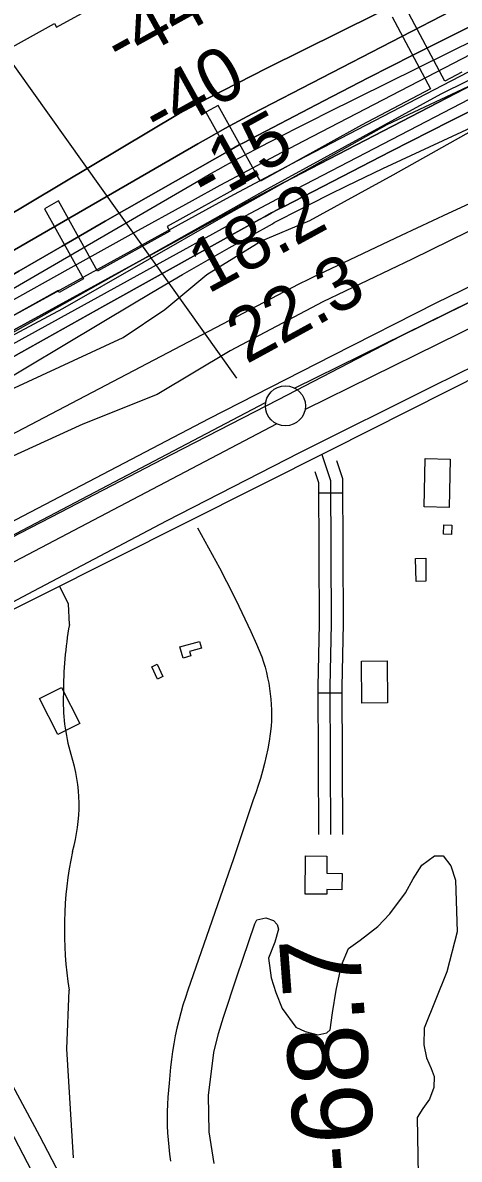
# Model space of a CAD drawing. Extents: x 3477039 to 3515015, y 546746 to 572297.
# Drawn here: x 3490933 to 3491478, y 560913 to 562334 of the extents above; entities that cross this region are included whole.
import ezdxf

# ---------------------------------------------------------------- set-up
doc = ezdxf.new("R2010")
doc.units = 0
for name, color, linetype in [('V-BLDG-OTLN', 7, 'Continuous'), ('V-FLOD-BASE', 7, 'Continuous'), ('V-LEVE-TOET', 7, 'Continuous'), ('V-RIVR-EDGE', 7, 'Continuous'), ('V-RIVR-RANG', 7, 'Continuous'), ('V-RIVR-RANG-IDEN', 7, 'Continuous'), ('V-ROAD-CNTR', 7, 'Continuous'), ('V-RRAP-FSHR', 7, 'Continuous'), ('V-RRAP-RVMT', 7, 'Continuous'), ('V-SITE-VEGE', 7, 'Continuous'), ('V-SURV-IDEN', 7, 'Continuous'), ('V-SURV-LINE', 7, 'Continuous'), ('V-TOPO-DPTH', 7, 'Continuous'), ('V-TOPO-MINR', 7, 'Continuous'), ('V-TOPO-WATR', 7, 'Continuous'), ('V-UTIL-LINE', 7, 'Continuous')]:
    doc.layers.add(name, color=color, linetype=linetype)

msp = doc.modelspace()

# ---------------------------------------------------------------- linework, layer by layer
at = {"layer": 'V-BLDG-OTLN'}
for points in [[(3491466.9, 561788.2), (3491465.6, 561727.8), (3491434.5, 561728.5), (3491435.7, 561788.8)], [(3491469, 561705.7), (3491468.5, 561694), (3491458.6, 561694.4), (3491459.1, 561706.1)], [(3491436.5, 561664.4), (3491436.7, 561635.4), (3491424.6, 561635.3), (3491423.6, 561663.7)], [(3491133.3, 561539.2), (3491129.4, 561553.4), (3491153.8, 561560), (3491156.1, 561551.6), (3491141.4, 561547.7), (3491142.9, 561542.1)], [(3491101, 561531.6), (3491108, 561516.3), (3491101.2, 561513.2), (3491094.3, 561528.6)], [(3491388, 561536.1), (3491388.7, 561483.5), (3491356.7, 561483.1), (3491356, 561535.7)], [(3490981.3, 561502.7), (3491004.1, 561457.5), (3490976.9, 561443.8), (3490954.1, 561489)], [(3491313, 561291.9), (3491312.9, 561270.4), (3491331.8, 561270.2), (3491331.7, 561249.7), (3491312.7, 561249.9), (3491312.7, 561244.1), (3491285.8, 561244.3), (3491286.2, 561292.1)]]:
    msp.add_lwpolyline(points, close=True, dxfattribs=at)
at = {"layer": 'V-FLOD-BASE'}
msp.add_lwpolyline([(3490350.6, 561389), (3490438.9, 561435.3), (3490569.1, 561504.8), (3490699.3, 561572.4), (3490832.4, 561645.4), (3490980.3, 561721.7), (3491118.7, 561794), (3491252.4, 561862.8), (3491405.6, 561942.1), (3491562.2, 562019.5), (3491728.3, 562101), (3491875, 562172.7), (3492038.7, 562253.6), (3492212.4, 562338.6), (3492387.9, 562425.3), (3492530.4, 562494)], dxfattribs=at)
at = {"layer": 'V-LEVE-TOET'}
for points in [[(3492439.8, 562471.6), (3492271.3, 562387.2), (3492146.5, 562326.5), (3491994.5, 562249.6), (3491855.5, 562182.6), (3491732.5, 562123.7), (3491595.2, 562054.3), (3491449.2, 561983.2), (3491319.6, 561917.3), (3491165.3, 561838.6), (3491015.1, 561759.9), (3490869, 561683.6), (3490723.5, 561609), (3490575.6, 561529.7), (3490444.3, 561459.1), (3490338.6, 561406.3)], [(3490352.1, 561323.4), (3490430.4, 561359.8), (3490445.4, 561366.7), (3490480.5, 561382.9), (3490643, 561460.9), (3490792.6, 561541.9), (3490947, 561623.5), (3491112.5, 561710.8), (3491279.2, 561796.4), (3491445.9, 561879.7), (3491581.3, 561946.2), (3491739.8, 562027.7), (3491884.7, 562098.8), (3492026.6, 562166.4), (3492180.3, 562241.5), (3492291.6, 562301.7), (3492453.6, 562377.9)]]:
    msp.add_lwpolyline(points, dxfattribs=at)
at = {"layer": 'V-RIVR-EDGE'}
msp.add_lwpolyline([(3490644.4, 561791.8), (3490785.7, 561871), (3490982.9, 561976.2), (3491183.7, 562091.6), (3491388.1, 562206.3), (3491536.5, 562276.2), (3491819.6, 562422.6), (3491962.1, 562487.1), (3492072.1, 562539.6), (3492153.8, 562589.8), (3492211.5, 562609.5), (3492234.4, 562625.1), (3492346.1, 562669.2), (3492465.7, 562717.5), (3492578.1, 562751.5), (3492713.9, 562805.2), (3492831.6, 562853.5), (3492977.7, 562915.6), (3493111.1, 562975.3), (3493222.9, 563025.4), (3493270.4, 563049.9)], dxfattribs=at)
at = {"layer": 'V-ROAD-CNTR'}
for p, q in [((3491332.5, 561745.6), (3491302.5, 561745.4)), ((3491331.4, 561495.6), (3491301.4, 561495.5))]:
    msp.add_line(p, q, dxfattribs=at)
for points in [[(3492931.6, 562597.8), (3492659, 562464.8), (3492377, 562324.2), (3492147.7, 562212.3), (3491874.8, 562079.1), (3491609, 561946.4), (3491317.5, 561799.3), (3490863.4, 561571.4), (3490587.8, 561422.4), (3490458.2, 561352.1), (3490230.9, 561230.1), (3490098.9, 561164)], [(3492931.6, 562597.8), (3492659, 562464.8), (3492377, 562324.2), (3492147.7, 562212.3), (3491874.8, 562079.1), (3491609, 561946.4), (3491317.5, 561799.3), (3490863.4, 561571.4), (3490587.8, 561422.4), (3490458.2, 561352.1), (3490230.9, 561230.1), (3490098.9, 561164)], [(3491306.6, 561793.8), (3491317.4, 561761.2), (3491318.4, 561582.3), (3491316.4, 561503.7), (3491317.4, 561318.9)], [(3491324.9, 561786.2), (3491332.4, 561763.7), (3491333.4, 561582.1), (3491331.4, 561503.5), (3491332.4, 561319)], [(3491297.8, 561772.6), (3491302.5, 561758.7), (3491303.4, 561582.4), (3491301.4, 561503.8), (3491302.4, 561318.8)], [(3491151.1, 561702), (3491160.5, 561685.5), (3491169.8, 561668.9), (3491178.8, 561652.1), (3491187.6, 561635.3), (3491195.5, 561619.8), (3491203.1, 561604.2), (3491210.6, 561588.5), (3491217.8, 561572.7), (3491224.8, 561556.8), (3491231.6, 561540.8), (3491233.7, 561534.4), (3491235.7, 561527.9), (3491237.4, 561521.3), (3491238.9, 561514.7), (3491240.2, 561508.1), (3491241.3, 561501.4), (3491242.2, 561494.7), (3491242.9, 561488), (3491243.4, 561481.2), (3491243.7, 561474.5), (3491243.8, 561467.7), (3491243.7, 561461), (3491243.4, 561454.2), (3491242.1, 561444.8), (3491240.7, 561435.4), (3491239, 561426), (3491237.1, 561416.7), (3491234.9, 561407.4), (3491232.6, 561398.2), (3491230, 561389), (3491227.2, 561380), (3491224.1, 561370.9), (3491220.9, 561362), (3491196.2, 561288.6), (3491142.7, 561133.7), (3491139.3, 561124.4), (3491136.1, 561115), (3491133.1, 561105.5), (3491130.4, 561096), (3491127.9, 561086.4), (3491125.6, 561076.7), (3491123.5, 561067), (3491121.7, 561057.2), (3491120, 561047.5), (3491118.7, 561037.6), (3491117.5, 561027.8), (3491116.6, 561017.9), (3491115.9, 561008), (3491114.9, 560999.2), (3491114.2, 560990.3), (3491113.7, 560981.4), (3491113.5, 560972.5), (3491113.4, 560963.6), (3491113.6, 560954.8), (3491113.9, 560945.9), (3491114.5, 560937), (3491115.4, 560928.2), (3491116.4, 560919.3), (3491117.6, 560910.5)], [(3490991.2, 561581.4), (3490990.1, 561607.2), (3490978.9, 561629.3)], [(3490689.6, 561462.1), (3490739.9, 561352), (3490849.2, 561136.4), (3490953.9, 560942), (3491081.2, 560697.5), (3491178.4, 560511.4), (3491273.8, 560330.5), (3491405.7, 560074.9), (3491513.8, 559866.4), (3491678.8, 559563), (3491777.4, 559405.6), (3491912.6, 559209.7), (3491993.4, 559104.1), (3492104.5, 558973), (3492220.3, 558847.2), (3492344.9, 558717.7)], [(3492343.4, 558678), (3492190.3, 558839.3), (3492075.1, 558965.1), (3491985.5, 559069.7), (3491879.1, 559207.2), (3491761.3, 559379.4), (3491674.9, 559513.2), (3491592.7, 559661.1), (3491513.4, 559809.6), (3491453.8, 559922.1), (3491371.7, 560078.2), (3491284.9, 560246.1), (3491199.3, 560406.3), (3491109, 560582.4), (3491014.2, 560763.3), (3490928, 560929.4), (3490822.1, 561132.6), (3490735.9, 561295.8), (3490679.8, 561398.9), (3490655.9, 561444.2)], [(3490996.3, 560914.5), (3490988.1, 561050.9), (3490990.8, 561124.4)]]:
    msp.add_lwpolyline(points, dxfattribs=at)
for centre, radius, start, end in [((3491457.9, 561498.3), 474, 169.9084, 180.4031), ((3491215.9, 561484.9), 232.3, 177.5074, 196.4648), ((3490799.4, 561355.4), 204, 343.5023, 18.1169), ((3491473.4, 561199.4), 488.4, 168.4209, 188.8342)]:
    msp.add_arc(centre, radius, start, end, dxfattribs=at)
at = {"layer": 'V-RRAP-FSHR'}
msp.add_lwpolyline([(3489054.8, 560790.6), (3489154.9, 560856.7), (3489314, 560972.6), (3489469.8, 561082.9), (3489623.5, 561176.6), (3489760.8, 561242.8), (3490092.4, 561465.2), (3490361, 561618.7), (3490470.2, 561703.1), (3490764.4, 561858.3), (3491238.6, 562125.8), (3491455.7, 562244.8), (3491747.4, 562389.4), (3492000.4, 562514.8), (3492185.5, 562607.6), (3492522.2, 562739.1), (3493071.9, 562967.2), (3493227.5, 563039.2), (3493383.9, 563083.6)], dxfattribs=at)
at = {"layer": 'V-RRAP-RVMT'}
for p, q in [((3490975.3, 562327.9), (3491102.2, 562398.3)), ((3491460.3, 562260.7), (3491412.4, 562350.7)), ((3491394.3, 562341.1), (3491442.2, 562251.1)), ((3490834.4, 562256.2), (3490972.5, 562332.8)), ((3490972.5, 562332.8), (3490975.3, 562327.9)), ((3491481.5, 562272), (3491460.3, 562260.7)), ((3491442.2, 562251.1), (3491356.3, 562205.4)), ((3491176.9, 562230.2), (3491161.9, 562221.9)), ((3491226.4, 562141.7), (3491176.9, 562230.2)), ((3491161.9, 562221.9), (3491211.1, 562133.2)), ((3491356.2, 562205.7), (3491229.8, 562135.6)), ((3491356.3, 562205.4), (3491356.2, 562205.7)), ((3491229.8, 562135.6), (3491226.4, 562141.7)), ((3491211.1, 562133.2), (3491113.3, 562079)), ((3490977.8, 562110.9), (3490960.2, 562101.1)), ((3491026.4, 562023.2), (3490977.8, 562110.9)), ((3490960.2, 562101.1), (3491008.8, 562013.4)), ((3491116.6, 562073.2), (3491026.4, 562023.2)), ((3491113.3, 562079), (3491116.6, 562073.2)), ((3491008.8, 562013.4), (3490978.4, 561996.5)), ((3490977.1, 561999), (3490853.3, 561930.4)), ((3490978.4, 561996.5), (3490977.1, 561999))]:
    msp.add_line(p, q, dxfattribs=at)
at = {"layer": 'V-SITE-VEGE'}
for points in [[(3490899.6, 561866.7), (3490996.4, 561911.2), (3491058.4, 561940.2), (3491110.4, 561975.1), (3491163, 562018.8), (3491230.4, 562060.6), (3491291.8, 562086.6), (3491395.7, 562143.5), (3491503.8, 562204.4)], [(3491512.9, 562083.9), (3491419.6, 562038.1), (3491307.8, 561984.9), (3491192.1, 561923.4), (3491101.1, 561868.8), (3491007.9, 561831.6), (3490900.9, 561783.1), (3490799.3, 561731), (3490783.4, 561722.3), (3490763.9, 561716.5), (3490755.7, 561716.6), (3490742.8, 561719), (3490727.5, 561716.8), (3490713.3, 561708.7), (3490612.9, 561647.7), (3490485.9, 561579.8), (3490397.3, 561525.2)], [(3491172.2, 560907.7), (3491166, 560947.2), (3491165.2, 560992.5), (3491171.5, 561046.5), (3491177.5, 561070), (3491183.6, 561090.5), (3491200.4, 561141), (3491222.7, 561207.3), (3491225.6, 561212), (3491236.8, 561214.8), (3491246.2, 561211.2), (3491250.9, 561206.5), (3491252.6, 561200.6), (3491247.8, 561184.2), (3491240, 561164.2), (3491243.3, 561139.5), (3491249.1, 561121.2), (3491257.2, 561101.2), (3491274.1, 561078.1), (3491285.8, 561072.7), (3491301.6, 561068.5), (3491312.8, 561070.8), (3491317, 561074.8), (3491320.1, 561096), (3491324.4, 561124.2), (3491331.1, 561155.3), (3491340.1, 561176.4), (3491354.3, 561186.9), (3491376.7, 561203.8), (3491391.6, 561219.5), (3491411.2, 561245.9), (3491420.7, 561263.4), (3491431.4, 561280.4), (3491447.4, 561292.1), (3491458, 561292), (3491467.9, 561279.6), (3491473.6, 561261.9), (3491475.5, 561197.2), (3491462.8, 561147.3), (3491434.6, 561076.9), (3491433.9, 561055.7), (3491437.3, 561039.8), (3491443, 561026.3), (3491447.1, 561016.2), (3491446.4, 561002.7), (3491441, 560988), (3491432.7, 560976.3), (3491425.5, 560965.2), (3491427.2, 560868.8)]]:
    msp.add_lwpolyline(points, dxfattribs=at)
at = {"layer": 'V-SURV-LINE'}
for points in [[(3491272.3, 561877), (3492846.9, 562653.2)], [(3491272.3, 561877), (3492846.9, 562653.2)], [(3492860.2, 562626.3), (3491285.6, 561850.1)], [(3492860.2, 562626.3), (3491285.6, 561850.1)], [(3489892.6, 561152.7), (3491236.4, 561858.7)], [(3489892.6, 561152.7), (3491236.4, 561858.7)], [(3491250.3, 561832.1), (3489906.6, 561126.1)], [(3491250.3, 561832.1), (3489906.6, 561126.1)]]:
    msp.add_lwpolyline(points, dxfattribs=at)
msp.add_circle((3491261.1, 561854.7), 25, dxfattribs=at)
at = {"layer": 'V-TOPO-DPTH'}
for points in [[(3489349.7, 561135.6), (3490038.4, 561564.6), (3490073.5, 561586.4), (3490108.7, 561608.1), (3490144, 561629.6), (3490179.3, 561651), (3490214.6, 561672.4), (3490249.9, 561693.9), (3490285.2, 561715.5), (3490320.4, 561737.1), (3491128.2, 562220.2), (3491164.7, 562239.4), (3491201.3, 562258.2), (3491238, 562276.7), (3492241.3, 562774.9)], [(3492241.3, 562774.9), (3491238, 562276.7), (3491201.3, 562258.2), (3491164.7, 562239.4), (3491128.2, 562220.2), (3490320.4, 561737.1), (3490285.2, 561715.5), (3490249.9, 561693.9), (3490214.6, 561672.4), (3490179.3, 561651), (3490144, 561629.6), (3490108.7, 561608.1), (3490073.5, 561586.4), (3490038.4, 561564.6), (3489349.7, 561135.6)], [(3491870.5, 562451.6), (3491270.2, 562139.6), (3491250.5, 562129.3), (3491231, 562118.9), (3491211.4, 562108.4), (3491192, 562097.8), (3490537.3, 561738.7), (3490497.9, 561716.9), (3490458.6, 561695), (3490419.5, 561672.8), (3490380.4, 561650.5), (3490309, 561609.3), (3490305.8, 561607.5), (3490302.5, 561605.5), (3490299.3, 561603.6), (3490296, 561601.7), (3490248.8, 561573.3), (3490222, 561557), (3490195.3, 561540.6), (3490168.8, 561524), (3490142.3, 561507.2), (3489399.6, 561032.3)], [(3489399.6, 561032.3), (3490142.3, 561507.2), (3490168.8, 561524), (3490195.3, 561540.6), (3490222, 561557), (3490248.8, 561573.3), (3490296, 561601.7), (3490299.3, 561603.6), (3490302.5, 561605.5), (3490305.8, 561607.5), (3490309, 561609.3), (3490380.4, 561650.5), (3490419.5, 561672.8), (3490458.6, 561695), (3490497.9, 561716.9), (3490537.3, 561738.7), (3491192, 562097.8), (3491211.4, 562108.4), (3491231, 562118.9), (3491250.5, 562129.3), (3491270.2, 562139.6), (3491870.5, 562451.6)], [(3489815, 561393.3), (3490246.9, 561652.1), (3490257.2, 561658.3), (3490267.4, 561664.5), (3490277.7, 561670.6), (3490288, 561676.8), (3490414.2, 561752.6), (3490487.7, 561796.4), (3490561.4, 561840.1), (3490635.2, 561883.3), (3490709.2, 561926.4), (3491151.9, 562182.4), (3491168.7, 562192), (3491185.6, 562201.4), (3491202.6, 562210.6), (3491219.7, 562219.6), (3491654.6, 562445)], [(3491654.6, 562445), (3491219.7, 562219.6), (3491202.6, 562210.6), (3491185.6, 562201.4), (3491168.7, 562192), (3491151.9, 562182.4), (3490709.2, 561926.4), (3490635.2, 561883.3), (3490561.4, 561840.1), (3490487.7, 561796.4), (3490414.2, 561752.6), (3490288, 561676.8), (3490277.7, 561670.6), (3490267.4, 561664.5), (3490257.2, 561658.3), (3490246.9, 561652.1), (3489815, 561393.3)], [(3491532.1, 562348.8), (3491476.1, 562321.2), (3491420.2, 562293.2), (3491364.5, 562264.8), (3491309.1, 562236.1), (3491208.7, 562183.6), (3491203.5, 562180.8), (3491198.4, 562178.1), (3491193.3, 562175.2), (3491188.2, 562172.4), (3491090.1, 562116.5), (3491036.1, 562085.6), (3490982.1, 562054.5), (3490928.2, 562023.2), (3490874.5, 561991.7), (3490324, 561668), (3490302.3, 561655.2), (3490280.6, 561642.3), (3490259, 561629.4), (3490237.3, 561616.4), (3489658.4, 561268.6)], [(3491532.1, 562348.8), (3491476.1, 562321.2), (3491420.2, 562293.2), (3491364.5, 562264.8), (3491309.1, 562236.1), (3491208.7, 562183.6), (3491203.5, 562180.8), (3491198.4, 562178.1), (3491193.3, 562175.2), (3491188.2, 562172.4), (3491090.1, 562116.5), (3491036.1, 562085.6), (3490982.1, 562054.5), (3490928.2, 562023.2), (3490874.5, 561991.7), (3490324, 561668), (3490302.3, 561655.2), (3490280.6, 561642.3), (3490259, 561629.4), (3490237.3, 561616.4), (3489658.4, 561268.6)], [(3489780.2, 561310.4), (3489881.5, 561374.6), (3489983.6, 561437.7), (3490086.1, 561500), (3490267.4, 561608.9), (3490279.6, 561616.2), (3490291.9, 561623.4), (3490304.1, 561630.7), (3490316.4, 561637.8), (3490767.1, 561899.1), (3490841.1, 561941.7), (3490915.3, 561983.9), (3490989.8, 562025.7), (3491064.5, 562067.1), (3491144.9, 562111.4), (3491179.6, 562130.4), (3491214.3, 562149.1), (3491249.2, 562167.6), (3491284.2, 562186), (3491547.9, 562323.1)], [(3489780.2, 561310.4), (3489881.5, 561374.6), (3489983.6, 561437.7), (3490086.1, 561500), (3490267.4, 561608.9), (3490279.6, 561616.2), (3490291.9, 561623.4), (3490304.1, 561630.7), (3490316.4, 561637.8), (3490767.1, 561899.1), (3490841.1, 561941.7), (3490915.3, 561983.9), (3490989.8, 562025.7), (3491064.5, 562067.1), (3491144.9, 562111.4), (3491179.6, 562130.4), (3491214.3, 562149.1), (3491249.2, 562167.6), (3491284.2, 562186), (3491547.9, 562323.1)], [(3491542.1, 562247.9), (3491467.1, 562210.6), (3491392.5, 562172.7), (3491259.4, 562104.1), (3491251.5, 562100), (3491243.7, 562095.8), (3491235.9, 562091.6), (3491228.1, 562087.3), (3491035.5, 561980), (3490931.6, 561921.7), (3490827.9, 561863), (3490724.7, 561803.5), (3490621.7, 561743.6), (3490380.4, 561602.1), (3490352.3, 561585.6), (3490324.2, 561569.1), (3490296.1, 561552.5), (3490268.1, 561536), (3489635.1, 561161.2)]]:
    msp.add_lwpolyline(points, dxfattribs=at)
at = {"layer": 'V-TOPO-MINR'}
for points in [[(3489349.7, 561135.6), (3490038.4, 561564.6), (3490073.5, 561586.4), (3490108.7, 561608.1), (3490144, 561629.6), (3490179.3, 561651), (3490214.6, 561672.4), (3490249.9, 561693.9), (3490285.2, 561715.5), (3490320.4, 561737.1), (3491128.2, 562220.2), (3491164.7, 562239.4), (3491201.3, 562258.2), (3491238, 562276.7), (3492241.3, 562774.9)], [(3489810.6, 561346.4), (3489901.5, 561401.6), (3490253.1, 561612.5), (3490269.8, 561622.5), (3490286.5, 561632.4), (3490303.3, 561642.3), (3490320.1, 561652.1), (3491149.6, 562134.4), (3491158.8, 562139.8), (3491168, 562145), (3491177.3, 562150.2), (3491186.6, 562155.4), (3491195.9, 562160.5), (3491205.3, 562165.6), (3491214.7, 562170.6), (3491224.1, 562175.5), (3491241, 562184.3), (3491258.9, 562193.5), (3491276.8, 562202.7), (3491294.8, 562211.8), (3491312.9, 562220.8), (3492293.9, 562706.9)], [(3489402.7, 561047.5), (3489912.6, 561377.5), (3489976, 561418.1), (3490039.7, 561458.3), (3490103.7, 561497.9), (3490168.1, 561537), (3490281.7, 561605.3), (3490289.4, 561609.9), (3490297.2, 561614.5), (3490304.9, 561619), (3490312.7, 561623.6), (3490488.3, 561725), (3490584, 561779.9), (3490680, 561834.4), (3490776.4, 561888.2), (3490873, 561941.6), (3491169.9, 562104.3), (3491196.5, 562118.7), (3491223.2, 562133.1), (3491249.9, 562147.2), (3491276.7, 562161.3), (3492300.9, 562694.5)], [(3489815, 561393.3), (3490246.9, 561652.1), (3490257.2, 561658.3), (3490267.4, 561664.5), (3490277.7, 561670.6), (3490288, 561676.8), (3490414.2, 561752.6), (3490487.7, 561796.4), (3490561.4, 561840.1), (3490635.2, 561883.3), (3490709.2, 561926.4), (3491151.9, 562182.4), (3491168.7, 562192), (3491185.6, 562201.4), (3491202.6, 562210.6), (3491219.7, 562219.6), (3491654.6, 562445)], [(3489658.4, 561268.6), (3490237.3, 561616.4), (3490259, 561629.4), (3490280.6, 561642.3), (3490302.3, 561655.2), (3490324, 561668), (3490874.5, 561991.7), (3490928.2, 562023.2), (3490982.1, 562054.5), (3491036.1, 562085.6), (3491090.1, 562116.5), (3491188.2, 562172.4), (3491193.3, 562175.2), (3491198.4, 562178.1), (3491203.5, 562180.8), (3491208.7, 562183.6), (3491309.1, 562236.1), (3491364.5, 562264.8), (3491420.2, 562293.2), (3491476.1, 562321.2), (3491532.1, 562348.8)], [(3489780.2, 561310.4), (3489881.5, 561374.6), (3489983.6, 561437.7), (3490086.1, 561500), (3490267.4, 561608.9), (3490279.6, 561616.2), (3490291.9, 561623.4), (3490304.1, 561630.7), (3490316.4, 561637.8), (3490767.1, 561899.1), (3490841.1, 561941.7), (3490915.3, 561983.9), (3490989.8, 562025.7), (3491064.5, 562067.1), (3491144.9, 562111.4), (3491179.6, 562130.4), (3491214.3, 562149.1), (3491249.2, 562167.6), (3491284.2, 562186), (3491547.9, 562323.1)], [(3489797.4, 561219.1), (3489893.8, 561277.9), (3489990.5, 561336.2), (3490284.3, 561511.9), (3490311.6, 561528.2), (3490338.8, 561544.5), (3490366.1, 561560.8), (3490393.4, 561577.1), (3491074.5, 561984.8), (3491103.5, 562001.9), (3491132.5, 562018.9), (3491161.7, 562035.6), (3491190.9, 562052.2), (3491244.8, 562082.4), (3491247.2, 562083.8), (3491249.6, 562085.1), (3491252, 562086.3), (3491254.4, 562087.6), (3491293.7, 562107.7), (3491315.8, 562118.9), (3491338, 562129.9), (3491360.3, 562140.7), (3491382.8, 562151.3), (3491772.1, 562332.3)], [(3489397.5, 561022.7), (3489978.1, 561388.8), (3490033.1, 561423.3), (3490088.3, 561457.5), (3490143.6, 561491.5), (3490199.1, 561525.3), (3490246.2, 561553.8), (3490278.3, 561573.1), (3490310.4, 561592.2), (3490342.7, 561611.1), (3490375.1, 561629.8), (3490407.6, 561648.4), (3490440.2, 561666.8), (3490472.9, 561685.1), (3490505.6, 561703.3), (3491211.3, 562092.2), (3491224.5, 562099.4), (3491237.8, 562106.6), (3491251.1, 562113.6), (3491264.4, 562120.6), (3491501.9, 562243.8)], [(3489635.1, 561161.2), (3490268.1, 561536), (3490296.1, 561552.5), (3490324.2, 561569.1), (3490352.3, 561585.6), (3490380.4, 561602.1), (3490621.7, 561743.6), (3490724.7, 561803.5), (3490827.9, 561863), (3490931.6, 561921.7), (3491035.5, 561980), (3491228.1, 562087.3), (3491235.9, 562091.6), (3491243.7, 562095.8), (3491251.5, 562100), (3491259.4, 562104.1), (3491392.5, 562172.7), (3491467.1, 562210.6), (3491542.1, 562247.9)], [(3489452, 560940), (3490277.3, 561468.2), (3490290.2, 561476.4), (3490303.2, 561484.6), (3490316.2, 561492.7), (3490329.3, 561500.7), (3490351.9, 561514.5), (3490355.4, 561516.6), (3490358.9, 561518.7), (3490407.8, 561547.4), (3490434.1, 561562.6), (3490460.5, 561577.6), (3490487.2, 561592.1), (3490513.9, 561606.4), (3491268.8, 562002.2), (3491279, 562007.5), (3491289.4, 562012.7), (3491299.7, 562017.8), (3491310.2, 562022.8), (3491406.3, 562068), (3491464.8, 562095.4), (3491523.5, 562122.6)]]:
    msp.add_lwpolyline(points, dxfattribs=at)
at = {"layer": 'V-TOPO-WATR'}
msp.add_lwpolyline([(3489399.6, 561032.3), (3490142.3, 561507.2), (3490168.8, 561524), (3490195.3, 561540.6), (3490222, 561557), (3490248.8, 561573.3), (3490296, 561601.7), (3490299.3, 561603.6), (3490302.5, 561605.5), (3490305.8, 561607.5), (3490309, 561609.3), (3490380.4, 561650.5), (3490419.5, 561672.8), (3490458.6, 561695), (3490497.9, 561716.9), (3490537.3, 561738.7), (3491192, 562097.8), (3491211.4, 562108.4), (3491231, 562118.9), (3491250.5, 562129.3), (3491270.2, 562139.6), (3491870.5, 562451.6)], dxfattribs=at)
at = {"layer": 'V-UTIL-LINE'}
msp.add_lwpolyline([(3489440.1, 564362), (3491200.1, 561889.4)], dxfattribs=at)

# ---------------------------------------------------------------- texts
at = {"layer": 'V-RIVR-RANG'}
for s, rotation, p in [('-44', 28.9616, (3491055.5, 562276)), ('-40', 28.9616, (3491102.8, 562187.9)), ('-15', 28.9616, (3491162.3, 562106.6)), ('18.2', 28.6783, (3491164.1, 561994)), ('22.3', 28.6783, (3491212.3, 561906.4))]:
    msp.add_text(s, height=67, rotation=rotation, dxfattribs=at).set_placement(p)
at = {"layer": 'V-RIVR-RANG-IDEN'}
msp.add_text('R-145.9', height=83, rotation=297.165, dxfattribs=at).set_placement((3490755.1, 561051.2))
at = {"layer": 'V-SURV-IDEN'}
msp.add_text('1605+68.7', height=100, rotation=94.2916, dxfattribs=at).set_placement((3491400.2, 560561))

doc.saveas('drawing.dxf')
